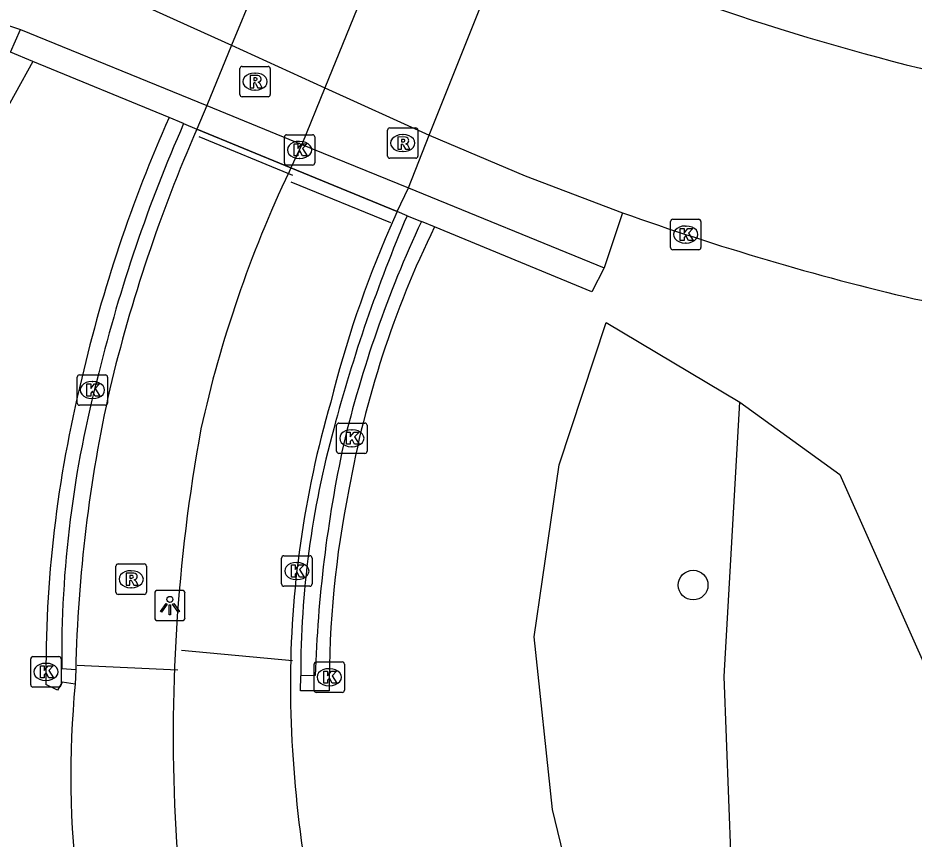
# Model space of a CAD drawing. Extents: x 158087 to 159494, y 382905 to 383981.
# Drawn here: x 159245.18 to 159274.67, y 383553.54 to 383580.55 of the extents above; entities that cross this region are included whole.
import ezdxf

# ---------------------------------------------------------------- set-up
doc = ezdxf.new("R2010")
doc.units = 0
for name, color, linetype in [('IMGEO_Berm_groen', 7, 'Continuous'), ('IMGEO_Boom', 7, 'Continuous'), ('IMGEO_Fietspad_open', 7, 'Continuous'), ('IMGEO_Groenvoorziening', 7, 'Continuous'), ('IMGEO_Kolk', 7, 'Continuous'), ('IMGEO_Lichtpunt', 7, 'Continuous'), ('IMGEO_Lijnafwatering', 7, 'Continuous'), ('IMGEO_Muur', 7, 'Continuous'), ('IMGEO_Rijbaan_lokaal_open', 7, 'Continuous'), ('IMGEO_Rijbaan_regionaal_gesloten', 7, 'Continuous'), ('IMGEO_Rioolput', 7, 'Continuous'), ('IMGEO_Tunneldeel', 7, 'Continuous'), ('IMGEO_Voetpad_open', 7, 'Continuous')]:
    doc.layers.add(name, color=color, linetype=linetype)

msp = doc.modelspace()

# ---------------------------------------------------------------- linework, layer by layer
at = {"layer": 'IMGEO_Berm_groen'}
for points in [[(159222.257, 383587.89), (159245.269, 383580.167)], [(159245.668, 383579.117), (159244.5, 383577.004), (159240.394, 383561.416), (159242.114, 383551.596), (159237.659, 383549.314)], [(159265.074, 383574.139), (159264.468, 383572.324)], [(159264.118, 383548.952), (159262.77, 383554.508), (159262.164, 383560.193), (159262.985, 383565.851), (159264.534, 383570.533), (159268.933, 383567.913)], [(159268.933, 383567.913), (159272.22, 383565.53), (159276.351, 383556.271), (159281.514, 383549.87)]]:
    msp.add_lwpolyline(points, dxfattribs=at)
at = {"layer": 'IMGEO_Boom'}
msp.add_circle((159267.397, 383561.894), 0.489, dxfattribs=at)
at = {"layer": 'IMGEO_Fietspad_open'}
for points in [[(159263.375, 383598.017), (159263.221, 383597.645), (159263.069, 383597.281), (159262.332, 383595.498), (159260.793, 383591.754), (159259.475, 383588.547), (159259.167, 383587.792), (159259.08, 383587.578), (159258.648, 383586.516), (159258.25, 383585.538), (159258.041, 383585.025), (159256.808, 383581.999), (159255.282, 383578.251), (159254.523, 383576.387), (159254.164, 383575.616)], [(159254.164, 383575.616), (159257.66, 383574.175), (159258.027, 383574.955), (159258.709, 383576.694), (159260.203, 383580.415), (159261.447, 383583.514), (159261.685, 383584.108), (159262.071, 383585.05), (159262.75, 383586.7), (159262.809, 383586.843), (159263.158, 383587.69), (159264.565, 383590.988), (159266.193, 383594.803), (159266.84, 383596.291), (159266.97, 383596.661), (159267.113, 383597.067), (159263.375, 383598.017)], [(159254.164, 383575.616), (159254.1, 383575.482)], [(159257.66, 383574.175), (159257.537, 383573.903), (159257.417, 383573.63)]]:
    msp.add_lwpolyline(points, dxfattribs=at)
for centre, radius, start, end in [((159290.136, 383558.4), 39.88, 154.6374, 167.5032), ((159290.422, 383559.224), 36.012, 156.4198, 166.0511), ((159287.421, 383558.598), 33.277, 163.7584, 180.0894), ((159306.404, 383556.943), 56.117, 169.6455, 183.1705), ((159294.133, 383558.825), 39.989, 180.3994, 194.0833), ((159276.028, 383555.134), 25.688, 182.8902, 212.5985)]:
    msp.add_arc(centre, radius, start, end, dxfattribs=at)
at = {"layer": 'IMGEO_Groenvoorziening'}
msp.add_lwpolyline([(159268.654, 383552.833), (159268.419, 383558.886), (159268.933, 383567.913)], dxfattribs=at)
at = {"layer": 'IMGEO_Kolk'}
for p, q in [((159253.947, 383575.78), (159253.947, 383576.632)), ((159254.022, 383576.706), (159254.874, 383576.706)), ((159254.948, 383576.632), (159254.948, 383575.78)), ((159254.435, 383576.486), (159254.46, 383576.486)), ((159254.458, 383575.926), (159254.433, 383575.926)), ((159254.874, 383575.706), (159254.022, 383575.706)), ((159266.653, 383572.996), (159266.653, 383573.848)), ((159266.728, 383573.922), (159267.58, 383573.922)), ((159267.141, 383573.702), (159267.166, 383573.702)), ((159267.654, 383573.848), (159267.654, 383572.996)), ((159267.164, 383573.142), (159267.139, 383573.142)), ((159267.58, 383572.922), (159266.728, 383572.922)), ((159247.131, 383567.881), (159247.131, 383568.733)), ((159247.206, 383568.807), (159248.058, 383568.807)), ((159248.132, 383568.733), (159248.132, 383567.881)), ((159247.619, 383568.587), (159247.644, 383568.587)), ((159248.058, 383567.807), (159247.206, 383567.807)), ((159247.642, 383568.027), (159247.617, 383568.027)), ((159255.742, 383567.222), (159256.594, 383567.222)), ((159255.667, 383566.296), (159255.667, 383567.148)), ((159256.155, 383567.002), (159256.18, 383567.002)), ((159256.668, 383567.148), (159256.668, 383566.296)), ((159256.178, 383566.442), (159256.153, 383566.442)), ((159256.594, 383566.222), (159255.742, 383566.222)), ((159253.857, 383561.929), (159253.857, 383562.781)), ((159253.932, 383562.855), (159254.784, 383562.855)), ((159254.858, 383562.781), (159254.858, 383561.929)), ((159254.345, 383562.635), (159254.37, 383562.635)), ((159254.368, 383562.075), (159254.343, 383562.075)), ((159254.784, 383561.855), (159253.932, 383561.855)), ((159245.676, 383559.539), (159246.528, 383559.539)), ((159245.601, 383558.613), (159245.601, 383559.465)), ((159246.089, 383559.319), (159246.114, 383559.319)), ((159246.602, 383559.465), (159246.602, 383558.613)), ((159254.923, 383558.437), (159254.923, 383559.289)), ((159254.998, 383559.363), (159255.85, 383559.363)), ((159255.924, 383559.289), (159255.924, 383558.437)), ((159255.411, 383559.143), (159255.436, 383559.143)), ((159246.112, 383558.759), (159246.087, 383558.759)), ((159246.528, 383558.539), (159245.676, 383558.539)), ((159255.85, 383558.363), (159254.998, 383558.363)), ((159255.434, 383558.583), (159255.409, 383558.583))]:
    msp.add_line(p, q, dxfattribs=at)
for points in [[(159253.947, 383575.78), (159253.947, 383576.632)], [(159254.022, 383576.706), (159254.874, 383576.706)], [(159254.948, 383576.632), (159254.948, 383575.78)], [(159254.268, 383576.406), (159254.391, 383576.406), (159254.391, 383576.255), (159254.521, 383576.406), (159254.685, 383576.406), (159254.539, 383576.255), (159254.692, 383576.006), (159254.54, 383576.006), (159254.455, 383576.17), (159254.391, 383576.103), (159254.391, 383576.006), (159254.268, 383576.006), (159254.268, 383576.406)], [(159254.874, 383575.706), (159254.022, 383575.706)], [(159266.653, 383572.996), (159266.653, 383573.848)], [(159266.728, 383573.922), (159267.58, 383573.922)], [(159267.654, 383573.848), (159267.654, 383572.996)], [(159266.974, 383573.622), (159267.097, 383573.622), (159267.097, 383573.471), (159267.227, 383573.622), (159267.391, 383573.622), (159267.245, 383573.471), (159267.398, 383573.222), (159267.246, 383573.222), (159267.161, 383573.386), (159267.097, 383573.319), (159267.097, 383573.222), (159266.974, 383573.222), (159266.974, 383573.622)], [(159267.58, 383572.922), (159266.728, 383572.922)], [(159247.131, 383567.881), (159247.131, 383568.733)], [(159247.206, 383568.807), (159248.058, 383568.807)], [(159248.132, 383568.733), (159248.132, 383567.881)], [(159247.452, 383568.507), (159247.575, 383568.507), (159247.575, 383568.356), (159247.705, 383568.507), (159247.869, 383568.507), (159247.723, 383568.356), (159247.876, 383568.107), (159247.724, 383568.107), (159247.639, 383568.271), (159247.575, 383568.204), (159247.575, 383568.107), (159247.452, 383568.107), (159247.452, 383568.507)], [(159248.058, 383567.807), (159247.206, 383567.807)], [(159255.742, 383567.222), (159256.594, 383567.222)], [(159255.667, 383566.296), (159255.667, 383567.148)], [(159255.988, 383566.922), (159256.111, 383566.922), (159256.111, 383566.771), (159256.241, 383566.922), (159256.405, 383566.922), (159256.259, 383566.771), (159256.412, 383566.522), (159256.26, 383566.522), (159256.175, 383566.686), (159256.111, 383566.619), (159256.111, 383566.522), (159255.988, 383566.522), (159255.988, 383566.922)], [(159256.668, 383567.148), (159256.668, 383566.296)], [(159256.594, 383566.222), (159255.742, 383566.222)], [(159253.857, 383561.929), (159253.857, 383562.781)], [(159253.932, 383562.855), (159254.784, 383562.855)], [(159254.858, 383562.781), (159254.858, 383561.929)], [(159254.178, 383562.555), (159254.301, 383562.555), (159254.301, 383562.404), (159254.431, 383562.555), (159254.595, 383562.555), (159254.449, 383562.404), (159254.602, 383562.155), (159254.45, 383562.155), (159254.365, 383562.319), (159254.301, 383562.252), (159254.301, 383562.155), (159254.178, 383562.155), (159254.178, 383562.555)], [(159254.784, 383561.855), (159253.932, 383561.855)], [(159245.676, 383559.539), (159246.528, 383559.539)], [(159245.601, 383558.613), (159245.601, 383559.465)], [(159245.922, 383559.239), (159246.045, 383559.239), (159246.045, 383559.088), (159246.175, 383559.239), (159246.339, 383559.239), (159246.193, 383559.088), (159246.346, 383558.839), (159246.194, 383558.839), (159246.109, 383559.003), (159246.045, 383558.936), (159246.045, 383558.839), (159245.922, 383558.839), (159245.922, 383559.239)], [(159246.602, 383559.465), (159246.602, 383558.613)], [(159254.923, 383558.437), (159254.923, 383559.289)], [(159254.998, 383559.363), (159255.85, 383559.363)], [(159255.924, 383559.289), (159255.924, 383558.437)], [(159255.244, 383559.063), (159255.367, 383559.063), (159255.367, 383558.912), (159255.497, 383559.063), (159255.661, 383559.063), (159255.515, 383558.912), (159255.668, 383558.663), (159255.516, 383558.663), (159255.431, 383558.827), (159255.367, 383558.76), (159255.367, 383558.663), (159255.244, 383558.663), (159255.244, 383559.063)], [(159246.528, 383558.539), (159245.676, 383558.539)], [(159255.85, 383558.363), (159254.998, 383558.363)]]:
    msp.add_lwpolyline(points, dxfattribs=at)
for centre, start, end in [((159254.024, 383576.63), 91.552, 178.448), ((159254.024, 383576.63), 91.552, 178.448), ((159254.872, 383576.63), 1.552, 88.448), ((159254.872, 383576.63), 1.552, 88.448), ((159254.024, 383575.782), 181.552, 268.448), ((159254.024, 383575.782), 181.552, 268.448), ((159254.872, 383575.782), 271.552, 358.448), ((159254.872, 383575.782), 271.552, 358.448), ((159266.73, 383573.846), 91.552, 178.448), ((159266.73, 383573.846), 91.552, 178.448), ((159267.578, 383573.846), 1.552, 88.448), ((159267.578, 383573.846), 1.552, 88.448), ((159266.73, 383572.998), 181.552, 268.448), ((159266.73, 383572.998), 181.552, 268.448), ((159267.578, 383572.998), 271.552, 358.448), ((159267.578, 383572.998), 271.552, 358.448), ((159247.208, 383568.731), 91.552, 178.448), ((159247.208, 383568.731), 91.552, 178.448), ((159248.056, 383568.731), 1.552, 88.448), ((159248.056, 383568.731), 1.552, 88.448), ((159247.208, 383567.883), 181.552, 268.448), ((159247.208, 383567.883), 181.552, 268.448), ((159248.056, 383567.883), 271.552, 358.448), ((159248.056, 383567.883), 271.552, 358.448), ((159255.744, 383567.146), 91.552, 178.448), ((159255.744, 383567.146), 91.552, 178.448), ((159256.592, 383567.146), 1.552, 88.448), ((159256.592, 383567.146), 1.552, 88.448), ((159255.744, 383566.298), 181.552, 268.448), ((159255.744, 383566.298), 181.552, 268.448), ((159256.592, 383566.298), 271.552, 358.448), ((159256.592, 383566.298), 271.552, 358.448), ((159253.934, 383562.779), 91.552, 178.448), ((159253.934, 383562.779), 91.552, 178.448), ((159254.782, 383562.779), 1.552, 88.448), ((159254.782, 383562.779), 1.552, 88.448), ((159253.934, 383561.931), 181.552, 268.448), ((159253.934, 383561.931), 181.552, 268.448), ((159254.782, 383561.931), 271.552, 358.448), ((159254.782, 383561.931), 271.552, 358.448), ((159245.678, 383559.463), 91.552, 178.448), ((159245.678, 383559.463), 91.552, 178.448), ((159246.526, 383559.463), 1.552, 88.448), ((159246.526, 383559.463), 1.552, 88.448), ((159255, 383559.287), 91.552, 178.448), ((159255, 383559.287), 91.552, 178.448), ((159255.848, 383559.287), 1.552, 88.448), ((159255.848, 383559.287), 1.552, 88.448), ((159245.678, 383558.615), 181.552, 268.448), ((159245.678, 383558.615), 181.552, 268.448), ((159246.526, 383558.615), 271.552, 358.448), ((159246.526, 383558.615), 271.552, 358.448), ((159255, 383558.439), 181.552, 268.448), ((159255, 383558.439), 181.552, 268.448), ((159255.848, 383558.439), 271.552, 358.448), ((159255.848, 383558.439), 271.552, 358.448)]:
    msp.add_arc(centre, 0.0765, start, end, dxfattribs=at)
for centre, major_axis, ratio, start_param, end_param in [((159254.434, 383576.206), (-0.387, 0.002), 0.722429, 4.712389, 7.853982), ((159254.459, 383576.206), (-0.39, 0.002), 0.717154, 1.570796, 4.712389), ((159267.14, 383573.422), (-0.387, 0.002), 0.722429, 4.712389, 7.853982), ((159267.165, 383573.422), (-0.39, 0.002), 0.717154, 1.570796, 4.712389), ((159247.618, 383568.307), (-0.387, 0.002), 0.722429, 4.712389, 7.853982), ((159247.643, 383568.307), (-0.39, 0.002), 0.717154, 1.570796, 4.712389), ((159256.154, 383566.722), (-0.387, 0.002), 0.722429, 4.712389, 7.853982), ((159256.179, 383566.722), (-0.39, 0.002), 0.717154, 1.570796, 4.712389), ((159254.344, 383562.355), (-0.387, 0.002), 0.722429, 4.712389, 7.853982), ((159254.369, 383562.355), (-0.39, 0.002), 0.717154, 1.570796, 4.712389), ((159246.088, 383559.039), (-0.387, 0.002), 0.722429, 4.712389, 7.853982), ((159246.113, 383559.039), (-0.39, 0.002), 0.717154, 1.570796, 4.712389), ((159255.41, 383558.863), (-0.387, 0.002), 0.722429, 4.712389, 7.853982), ((159255.435, 383558.863), (-0.39, 0.002), 0.717154, 1.570796, 4.712389)]:
    msp.add_ellipse(centre, major_axis=major_axis, ratio=ratio, start_param=start_param, end_param=end_param, dxfattribs=at)
at = {"layer": 'IMGEO_Lichtpunt'}
for p, q in [((159249.681, 383561.624), (159249.681, 383560.817)), ((159249.681, 383561.624), (159249.681, 383560.817)), ((159250.583, 383561.719), (159249.775, 383561.719)), ((159250.583, 383561.719), (159249.775, 383561.719)), ((159250.677, 383560.817), (159250.677, 383561.624)), ((159250.677, 383560.817), (159250.677, 383561.624)), ((159249.775, 383560.723), (159250.583, 383560.723)), ((159249.775, 383560.723), (159250.583, 383560.723))]:
    msp.add_line(p, q, dxfattribs=at)
for points in [[(159250.055, 383561.288), (159250.094, 383561.26), (159249.906, 383560.998), (159249.868, 383561.025), (159250.055, 383561.288)], [(159250.157, 383561.24), (159250.204, 383561.24), (159250.204, 383560.918), (159250.157, 383560.918), (159250.157, 383561.24)], [(159250.267, 383561.26), (159250.305, 383561.287), (159250.492, 383561.025), (159250.453, 383560.997), (159250.267, 383561.26)]]:
    msp.add_lwpolyline(points, dxfattribs=at)
msp.add_circle((159250.18, 383561.422), 0.0994, dxfattribs=at)
for centre, start, end in [((159249.775, 383561.624), 90, 180), ((159249.775, 383561.624), 90, 180), ((159250.583, 383561.624), 0, 90), ((159250.583, 383561.624), 0, 90), ((159249.775, 383560.817), 180, 270), ((159249.775, 383560.817), 180, 270), ((159250.583, 383560.817), 270, 0), ((159250.583, 383560.817), 270, 360)]:
    msp.add_arc(centre, 0.0946, start, end, dxfattribs=at)
at = {"layer": 'IMGEO_Lijnafwatering'}
for points in [[(159254.221, 383575.365), (159251.149, 383576.636)], [(159257.45, 383573.804), (159254.169, 383575.145)], [(159250.567, 383559.754), (159254.218, 383559.408)], [(159247.125, 383559.261), (159250.444, 383559.106)]]:
    msp.add_lwpolyline(points, dxfattribs=at)
at = {"layer": 'IMGEO_Muur'}
for points in [[(159245.668, 383579.117), (159244.941, 383579.417), (159245.269, 383580.167)], [(159245.269, 383580.167), (159251.396, 383577.664), (159254.523, 383576.387), (159258.027, 383574.955), (159264.468, 383572.324)], [(159250.155, 383577.268), (159245.668, 383579.117)], [(159250.633, 383577.071), (159250.155, 383577.268)], [(159250.633, 383577.071), (159251.071, 383576.891)], [(159254.164, 383575.616), (159251.071, 383576.891)], [(159257.66, 383574.175), (159254.164, 383575.616)], [(159257.984, 383574.042), (159257.66, 383574.175)], [(159257.984, 383574.042), (159258.455, 383573.848)], [(159258.886, 383573.67), (159258.455, 383573.848)], [(159264.468, 383572.324), (159264.067, 383571.535), (159258.886, 383573.67)], [(159247.083, 383559.104), (159246.623, 383559.134)], [(159254.965, 383558.915), (159254.484, 383558.905)]]:
    msp.add_lwpolyline(points, dxfattribs=at)
for centre, radius, start, end in [((159296.513, 383556.877), 50.127, 156.2435, 166.1543), ((159297.482, 383556.559), 50.669, 156.3418, 166.5512), ((159306.008, 383553.587), 52.199, 156.9292, 165.0715), ((159293.497, 383557.494), 38.671, 154.9821, 166.5268), ((159282.831, 383559.548), 36.211, 165.0765, 180.6546), ((159294.635, 383558.032), 47.564, 167.4799, 178.7084), ((159285.203, 383558.935), 30.719, 164.7122, 180.0551), ((159297.212, 383557.611), 42.267, 167.8543, 178.2322)]:
    msp.add_arc(centre, radius, start, end, dxfattribs=at)
at = {"layer": 'IMGEO_Rijbaan_lokaal_open'}
for points in [[(159247.083, 383559.104), (159247.063, 383558.634)], [(159247.063, 383558.634), (159246.633, 383558.704), (159246.483, 383558.434), (159246.103, 383558.625)], [(159255.424, 383558.414), (159254.474, 383558.415), (159254.484, 383558.905)]]:
    msp.add_lwpolyline(points, dxfattribs=at)
for centre, radius, start, end in [((159293.323, 383558.035), 47.259, 155.9849, 166.9648), ((159288.398, 383559.27), 32.838, 153.99, 169.8901), ((159286.197, 383559.034), 40.096, 166.0588, 180.5842), ((159288.086, 383558.568), 32.663, 168.5825, 180.2706)]:
    msp.add_arc(centre, radius, start, end, dxfattribs=at)
at = {"layer": 'IMGEO_Rijbaan_regionaal_gesloten'}
for points in [[(159246.014, 383582.462), (159252.206, 383579.649), (159255.282, 383578.251), (159258.709, 383576.694), (159261.867, 383575.355), (159265.074, 383574.139)], [(159274.667, 383571.309), (159282.191, 383569.924)]]:
    msp.add_lwpolyline(points, dxfattribs=at)
for centre, radius, start, end in [((159294.487, 383657.727), 81.239, 246.55532, 257.38322), ((159295.033, 383658.018), 89.069, 250.34495, 256.78222)]:
    msp.add_arc(centre, radius, start, end, dxfattribs=at)
at = {"layer": 'IMGEO_Rioolput'}
for p, q in [((159252.483, 383578.026), (159252.483, 383578.878)), ((159252.558, 383578.952), (159253.41, 383578.952)), ((159252.971, 383578.732), (159252.996, 383578.732)), ((159253.484, 383578.878), (159253.484, 383578.026)), ((159252.994, 383578.172), (159252.969, 383578.172)), ((159253.41, 383577.952), (159252.558, 383577.952)), ((159257.416, 383576.93), (159258.268, 383576.93)), ((159257.341, 383576.004), (159257.341, 383576.856)), ((159257.829, 383576.71), (159257.854, 383576.71)), ((159258.342, 383576.856), (159258.342, 383576.004)), ((159257.852, 383576.15), (159257.827, 383576.15)), ((159258.268, 383575.93), (159257.416, 383575.93)), ((159248.406, 383561.66), (159248.406, 383562.512)), ((159248.481, 383562.586), (159249.333, 383562.586)), ((159249.407, 383562.512), (159249.407, 383561.66)), ((159248.894, 383562.366), (159248.919, 383562.366)), ((159248.917, 383561.806), (159248.892, 383561.806)), ((159249.333, 383561.586), (159248.481, 383561.586))]:
    msp.add_line(p, q, dxfattribs=at)
for points in [[(159252.483, 383578.026), (159252.483, 383578.878)], [(159252.558, 383578.952), (159253.41, 383578.952)], [(159253.484, 383578.878), (159253.484, 383578.026)], [(159253.072, 383578.65), (159252.82, 383578.652), (159252.82, 383578.252)], [(159252.82, 383578.252), (159252.944, 383578.252), (159252.944, 383578.414), (159252.955, 383578.414)], [(159252.998, 383578.571), (159252.944, 383578.571), (159252.944, 383578.49)], [(159252.944, 383578.49), (159252.996, 383578.49)], [(159253.002, 383578.385), (159253.073, 383578.252), (159253.213, 383578.252), (159253.148, 383578.378)], [(159253.41, 383577.952), (159252.558, 383577.952)], [(159257.416, 383576.93), (159258.268, 383576.93)], [(159257.341, 383576.004), (159257.341, 383576.856)], [(159257.93, 383576.628), (159257.678, 383576.63), (159257.678, 383576.23)], [(159258.342, 383576.856), (159258.342, 383576.004)], [(159257.678, 383576.23), (159257.802, 383576.23), (159257.802, 383576.392), (159257.813, 383576.392)], [(159257.856, 383576.549), (159257.802, 383576.549), (159257.802, 383576.468)], [(159257.802, 383576.468), (159257.854, 383576.468)], [(159257.86, 383576.363), (159257.931, 383576.23), (159258.071, 383576.23), (159258.006, 383576.356)], [(159258.268, 383575.93), (159257.416, 383575.93)], [(159248.406, 383561.66), (159248.406, 383562.512)], [(159248.481, 383562.586), (159249.333, 383562.586)], [(159249.407, 383562.512), (159249.407, 383561.66)], [(159248.995, 383562.284), (159248.743, 383562.286), (159248.743, 383561.886)], [(159248.921, 383562.205), (159248.867, 383562.205), (159248.867, 383562.124)], [(159248.743, 383561.886), (159248.867, 383561.886), (159248.867, 383562.048), (159248.878, 383562.048)], [(159248.867, 383562.124), (159248.919, 383562.124)], [(159248.925, 383562.019), (159248.996, 383561.886), (159249.136, 383561.886), (159249.071, 383562.012)], [(159249.333, 383561.586), (159248.481, 383561.586)]]:
    msp.add_lwpolyline(points, dxfattribs=at)
for centre, radius, start, end in [((159252.56, 383578.876), 0.0765, 91.552, 178.448), ((159252.56, 383578.876), 0.0765, 91.552, 178.448), ((159253.408, 383578.876), 0.0765, 1.552, 88.448), ((159253.408, 383578.876), 0.0765, 1.552, 88.448), ((159252.954, 383578.361), 0.0533, 26.0293, 88.6989), ((159252.98, 383578.679), 0.19, 274.7715, 282.9687), ((159253.004, 383578.475), 0.0964, 77.0061, 93.1865), ((159253.018, 383578.532), 0.0378, 276.6634, 79.6772), ((159253.071, 383578.54), 0.109, 350.3612, 89.416), ((159253.069, 383578.54), 0.112, 277.5842, 350.9817), ((159253.053, 383578.325), 0.108, 29.5134, 73.7905), ((159252.56, 383578.028), 0.0765, 181.552, 268.448), ((159252.56, 383578.028), 0.0765, 181.552, 268.448), ((159253.408, 383578.028), 0.0765, 271.552, 358.448), ((159253.408, 383578.028), 0.0765, 271.552, 358.448), ((159257.418, 383576.854), 0.0765, 91.552, 178.448), ((159257.418, 383576.854), 0.0765, 91.552, 178.448), ((159258.266, 383576.854), 0.0765, 1.552, 88.448), ((159258.266, 383576.854), 0.0765, 1.552, 88.448), ((159257.929, 383576.518), 0.109, 350.3612, 89.416), ((159257.812, 383576.339), 0.0533, 26.0293, 88.6989), ((159257.838, 383576.657), 0.19, 274.7715, 282.9687), ((159257.862, 383576.453), 0.0964, 77.0061, 93.1865), ((159257.876, 383576.51), 0.0378, 276.6634, 79.6772), ((159257.927, 383576.518), 0.112, 277.5842, 350.9817), ((159257.911, 383576.303), 0.108, 29.5134, 73.7905), ((159257.418, 383576.006), 0.0765, 181.552, 268.448), ((159257.418, 383576.006), 0.0765, 181.552, 268.448), ((159258.266, 383576.006), 0.0765, 271.552, 358.448), ((159258.266, 383576.006), 0.0765, 271.552, 358.448), ((159248.483, 383562.51), 0.0765, 91.552, 178.448), ((159248.483, 383562.51), 0.0765, 91.552, 178.448), ((159249.331, 383562.51), 0.0765, 1.552, 88.448), ((159249.331, 383562.51), 0.0765, 1.552, 88.448), ((159248.927, 383562.109), 0.0964, 77.0061, 93.1865), ((159248.941, 383562.166), 0.0378, 276.6634, 79.6772), ((159248.994, 383562.174), 0.109, 350.3612, 89.416), ((159248.877, 383561.995), 0.0533, 26.0293, 88.6989), ((159248.903, 383562.313), 0.19, 274.7715, 282.9687), ((159248.992, 383562.174), 0.112, 277.5842, 350.9817), ((159248.976, 383561.959), 0.108, 29.5134, 73.7905), ((159248.483, 383561.662), 0.0765, 181.552, 268.448), ((159248.483, 383561.662), 0.0765, 181.552, 268.448), ((159249.331, 383561.662), 0.0765, 271.552, 358.448), ((159249.331, 383561.662), 0.0765, 271.552, 358.448)]:
    msp.add_arc(centre, radius, start, end, dxfattribs=at)
for centre, major_axis, ratio, start_param, end_param in [((159252.97, 383578.452), (-0.387, 0.002), 0.722429, 4.712389, 7.853982), ((159252.995, 383578.452), (-0.39, 0.002), 0.717154, 1.570796, 4.712389), ((159257.828, 383576.43), (-0.387, 0.002), 0.722429, 4.712389, 7.853982), ((159257.853, 383576.43), (-0.39, 0.002), 0.717154, 1.570796, 4.712389), ((159248.893, 383562.086), (-0.387, 0.002), 0.722429, 4.712389, 7.853982), ((159248.918, 383562.086), (-0.39, 0.002), 0.717154, 1.570796, 4.712389)]:
    msp.add_ellipse(centre, major_axis=major_axis, ratio=ratio, start_param=start_param, end_param=end_param, dxfattribs=at)
at = {"layer": 'IMGEO_Tunneldeel'}
msp.add_lwpolyline([(159253.72, 383583.297), (159252.206, 383579.649), (159251.396, 383577.664), (159251.071, 383576.891), (159254.164, 383575.616), (159257.66, 383574.175), (159258.027, 383574.955), (159258.709, 383576.694), (159260.203, 383580.415), (159261.447, 383583.514)], dxfattribs=at)
at = {"layer": 'IMGEO_Voetpad_open'}
msp.add_lwpolyline([(159263.375, 383598.017), (159260.261, 383599.059), (159260.09, 383598.712), (159259.918, 383598.363), (159259.097, 383596.29), (159257.63, 383592.741), (159256.297, 383589.516), (159256.007, 383588.814), (159255.181, 383586.815), (159254.999, 383586.376), (159253.72, 383583.297), (159252.206, 383579.649), (159251.396, 383577.664), (159251.071, 383576.891), (159254.164, 383575.616)], dxfattribs=at)
msp.add_arc((159278.612, 383555.627), 31.692, 174.5551, 199.5228, dxfattribs=at)

doc.saveas('drawing.dxf')
